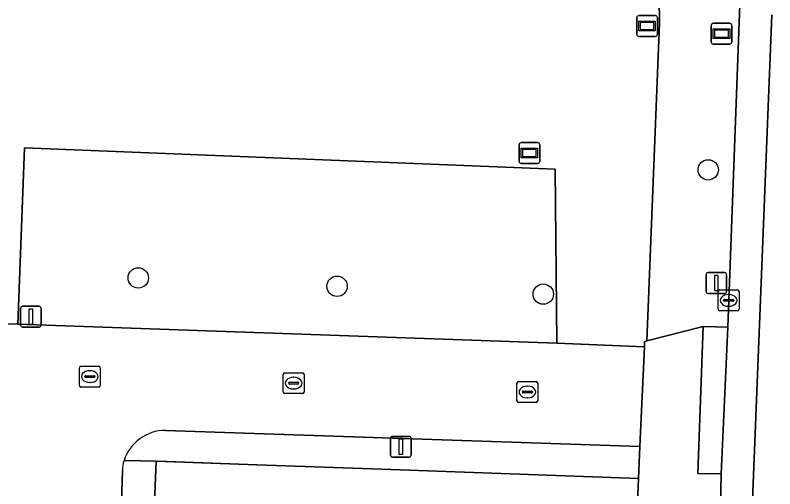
# Model space of a CAD drawing. Extents: x 161354 to 162026, y 386504 to 387460.
# Drawn here: x 161719.03 to 161755.51, y 387393.14 to 387415.87 of the extents above; entities that cross this region are included whole.
import ezdxf

# ---------------------------------------------------------------- set-up
doc = ezdxf.new("R2010")
doc.units = 0
for name, color, linetype in [('IMGEO_Boom', 7, 'Continuous'), ('IMGEO_Erf', 7, 'Continuous'), ('IMGEO_Groenvoorziening', 7, 'Continuous'), ('IMGEO_Kolk', 7, 'Continuous'), ('IMGEO_Lichtmast', 7, 'Continuous'), ('IMGEO_Muur', 7, 'Continuous'), ('IMGEO_Rijbaan_lokaal_gesloten', 7, 'Continuous'), ('IMGEO_Rijbaan_lokaal_open', 7, 'Continuous'), ('IMGEO_Verklikker', 7, 'Continuous'), ('IMGEO_Voetpad_open', 7, 'Continuous'), ('IMGEO_Wegwijzer', 7, 'Continuous')]:
    doc.layers.add(name, color=color, linetype=linetype)

msp = doc.modelspace()

# ---------------------------------------------------------------- linework, layer by layer
at = {"layer": 'IMGEO_Boom'}
for centre in [(161752.315, 387408.45), (161724.944, 387403.261), (161734.491, 387402.86), (161744.394, 387402.483)]:
    msp.add_circle(centre, 0.489, dxfattribs=at)
at = {"layer": 'IMGEO_Erf'}
msp.add_lwpolyline([(161746.092, 387321.697), (161748.96, 387393.639), (161737.09, 387394.064), (161730.634, 387394.295), (161725.808, 387394.467), (161725.68, 387391.296)], dxfattribs=at)
at = {"layer": 'IMGEO_Groenvoorziening'}
msp.add_lwpolyline([(161655.886, 387432.452), (161655.603, 387425.335), (161655.059, 387411.688), (161717.333, 387409.351), (161716.965, 387401.11), (161719.159, 387401.034), (161719.485, 387409.508), (161744.963, 387408.488), (161745.049, 387400.136), (161749.25, 387399.959), (161749.261, 387400.195), (161749.374, 387400.239), (161749.971, 387415.495), (161749.921, 387419.078)], dxfattribs=at)
msp.add_lwpolyline([(161744.963, 387408.488), (161719.485, 387409.508), (161719.159, 387401.034), (161745.049, 387400.136)], close=True, dxfattribs=at)
at = {"layer": 'IMGEO_Kolk'}
for p, q in [((161752.871, 387402.683), (161753.723, 387402.683)), ((161752.796, 387401.757), (161752.796, 387402.609)), ((161753.284, 387402.463), (161753.309, 387402.463)), ((161753.797, 387402.609), (161753.797, 387401.757)), ((161753.055, 387402.177), (161753.055, 387402.189)), ((161753.493, 387402.14), (161753.095, 387402.14)), ((161753.098, 387402.226), (161753.496, 387402.226)), ((161753.539, 387402.189), (161753.539, 387402.177)), ((161753.723, 387401.683), (161752.871, 387401.683)), ((161753.307, 387401.903), (161753.282, 387401.903)), ((161722.19, 387399.024), (161723.042, 387399.024)), ((161722.115, 387398.098), (161722.115, 387398.95)), ((161722.603, 387398.804), (161722.628, 387398.804)), ((161723.116, 387398.95), (161723.116, 387398.098)), ((161731.98, 387398.71), (161732.832, 387398.71)), ((161722.374, 387398.518), (161722.374, 387398.53)), ((161722.812, 387398.481), (161722.414, 387398.481)), ((161722.417, 387398.567), (161722.815, 387398.567)), ((161722.858, 387398.53), (161722.858, 387398.518)), ((161731.905, 387397.784), (161731.905, 387398.636)), ((161732.393, 387398.49), (161732.418, 387398.49)), ((161732.906, 387398.636), (161732.906, 387397.784)), ((161723.042, 387398.024), (161722.19, 387398.024)), ((161722.626, 387398.244), (161722.601, 387398.244)), ((161732.164, 387398.204), (161732.164, 387398.216)), ((161732.602, 387398.167), (161732.204, 387398.167)), ((161732.207, 387398.253), (161732.605, 387398.253)), ((161732.416, 387397.93), (161732.391, 387397.93)), ((161732.648, 387398.216), (161732.648, 387398.204)), ((161743.129, 387397.36), (161743.129, 387398.212)), ((161743.204, 387398.286), (161744.056, 387398.286)), ((161743.617, 387398.066), (161743.642, 387398.066)), ((161744.13, 387398.212), (161744.13, 387397.36)), ((161732.832, 387397.71), (161731.98, 387397.71)), ((161743.388, 387397.78), (161743.388, 387397.792)), ((161743.826, 387397.743), (161743.428, 387397.743)), ((161743.431, 387397.829), (161743.829, 387397.829)), ((161743.872, 387397.792), (161743.872, 387397.78)), ((161744.056, 387397.286), (161743.204, 387397.286)), ((161743.64, 387397.506), (161743.615, 387397.506))]:
    msp.add_line(p, q, dxfattribs=at)
for points in [[(161752.871, 387402.683), (161753.723, 387402.683)], [(161752.796, 387401.757), (161752.796, 387402.609)], [(161753.797, 387402.609), (161753.797, 387401.757)], [(161753.723, 387401.683), (161752.871, 387401.683)], [(161722.19, 387399.024), (161723.042, 387399.024)], [(161722.115, 387398.098), (161722.115, 387398.95)], [(161723.116, 387398.95), (161723.116, 387398.098)], [(161731.98, 387398.71), (161732.832, 387398.71)], [(161731.905, 387397.784), (161731.905, 387398.636)], [(161732.906, 387398.636), (161732.906, 387397.784)], [(161723.042, 387398.024), (161722.19, 387398.024)], [(161743.129, 387397.36), (161743.129, 387398.212)], [(161743.204, 387398.286), (161744.056, 387398.286)], [(161744.13, 387398.212), (161744.13, 387397.36)], [(161732.832, 387397.71), (161731.98, 387397.71)], [(161744.056, 387397.286), (161743.204, 387397.286)]]:
    msp.add_lwpolyline(points, dxfattribs=at)
for centre, radius, start, end in [((161752.873, 387402.607), 0.0765, 91.552, 178.448), ((161752.873, 387402.607), 0.0765, 91.552, 178.448), ((161753.721, 387402.607), 0.0765, 1.552, 88.448), ((161753.721, 387402.607), 0.0765, 1.552, 88.448), ((161753.095, 387402.186), 0.0403, 85.8775, 175.7526), ((161753.092, 387402.176), 0.0366, 178.938, 274.7102), ((161753.496, 387402.183), 0.043, 264.8664, 352.4533), ((161753.5, 387402.188), 0.0386, 1.7309, 96.639), ((161752.873, 387401.759), 0.0765, 181.552, 268.448), ((161752.873, 387401.759), 0.0765, 181.552, 268.448), ((161753.721, 387401.759), 0.0765, 271.552, 358.448), ((161753.721, 387401.759), 0.0765, 271.552, 358.448), ((161722.192, 387398.948), 0.0765, 91.552, 178.448), ((161722.192, 387398.948), 0.0765, 91.552, 178.448), ((161723.04, 387398.948), 0.0765, 1.552, 88.448), ((161723.04, 387398.948), 0.0765, 1.552, 88.448), ((161731.982, 387398.634), 0.0765, 91.552, 178.448), ((161731.982, 387398.634), 0.0765, 91.552, 178.448), ((161732.83, 387398.634), 0.0765, 1.552, 88.448), ((161732.83, 387398.634), 0.0765, 1.552, 88.448), ((161722.414, 387398.527), 0.0403, 85.8775, 175.7526), ((161722.411, 387398.517), 0.0366, 178.938, 274.7102), ((161722.815, 387398.524), 0.043, 264.8664, 352.4533), ((161722.819, 387398.529), 0.0386, 1.7309, 96.639), ((161722.192, 387398.1), 0.0765, 181.552, 268.448), ((161722.192, 387398.1), 0.0765, 181.552, 268.448), ((161723.04, 387398.1), 0.0765, 271.552, 358.448), ((161723.04, 387398.1), 0.0765, 271.552, 358.448), ((161732.204, 387398.213), 0.0403, 85.8775, 175.7526), ((161732.201, 387398.203), 0.0366, 178.938, 274.7102), ((161732.605, 387398.21), 0.043, 264.8664, 352.4533), ((161732.609, 387398.215), 0.0386, 1.7309, 96.639), ((161743.206, 387398.21), 0.0765, 91.552, 178.448), ((161743.206, 387398.21), 0.0765, 91.552, 178.448), ((161744.054, 387398.21), 0.0765, 1.552, 88.448), ((161744.054, 387398.21), 0.0765, 1.552, 88.448), ((161731.982, 387397.786), 0.0765, 181.552, 268.448), ((161731.982, 387397.786), 0.0765, 181.552, 268.448), ((161732.83, 387397.786), 0.0765, 271.552, 358.448), ((161732.83, 387397.786), 0.0765, 271.552, 358.448), ((161743.428, 387397.789), 0.0403, 85.8775, 175.7526), ((161743.425, 387397.779), 0.0366, 178.938, 274.7102), ((161743.829, 387397.786), 0.043, 264.8664, 352.4533), ((161743.833, 387397.791), 0.0386, 1.7309, 96.639), ((161743.206, 387397.362), 0.0765, 181.552, 268.448), ((161743.206, 387397.362), 0.0765, 181.552, 268.448), ((161744.054, 387397.362), 0.0765, 271.552, 358.448), ((161744.054, 387397.362), 0.0765, 271.552, 358.448)]:
    msp.add_arc(centre, radius, start, end, dxfattribs=at)
for centre, major_axis, ratio, start_param, end_param in [((161753.283, 387402.183), (-0.387, 0.002), 0.722429, 4.712389, 7.853982), ((161753.308, 387402.183), (-0.39, 0.002), 0.717154, 1.570796, 4.712389), ((161722.602, 387398.524), (-0.387, 0.002), 0.722429, 4.712389, 7.853982), ((161722.627, 387398.524), (-0.39, 0.002), 0.717154, 1.570796, 4.712389), ((161732.392, 387398.21), (-0.387, 0.002), 0.722429, 4.712389, 7.853982), ((161732.417, 387398.21), (-0.39, 0.002), 0.717154, 1.570796, 4.712389), ((161743.616, 387397.786), (-0.387, 0.002), 0.722429, 4.712389, 7.853982), ((161743.641, 387397.786), (-0.39, 0.002), 0.717154, 1.570796, 4.712389)]:
    msp.add_ellipse(centre, major_axis=major_axis, ratio=ratio, start_param=start_param, end_param=end_param, dxfattribs=at)
at = {"layer": 'IMGEO_Lichtmast'}
for p, q in [((161752.209, 387402.618), (161752.209, 387403.418)), ((161752.209, 387403.418), (161752.209, 387402.618)), ((161752.309, 387403.518), (161753.099, 387403.518)), ((161753.099, 387403.518), (161752.309, 387403.518)), ((161753.199, 387403.418), (161753.199, 387402.618)), ((161753.199, 387402.618), (161753.199, 387403.418)), ((161753.099, 387402.518), (161752.309, 387402.518)), ((161752.309, 387402.518), (161753.099, 387402.518)), ((161719.287, 387400.998), (161719.287, 387401.798)), ((161719.287, 387401.798), (161719.287, 387400.998)), ((161719.387, 387401.898), (161720.177, 387401.898)), ((161720.177, 387401.898), (161719.387, 387401.898)), ((161720.277, 387401.798), (161720.277, 387400.998)), ((161720.277, 387400.998), (161720.277, 387401.798)), ((161720.177, 387400.898), (161719.387, 387400.898)), ((161719.387, 387400.898), (161720.177, 387400.898)), ((161737.055, 387394.756), (161737.055, 387395.556)), ((161737.055, 387395.556), (161737.055, 387394.756)), ((161737.155, 387395.656), (161737.945, 387395.656)), ((161737.945, 387395.656), (161737.155, 387395.656)), ((161738.045, 387395.556), (161738.045, 387394.756)), ((161738.045, 387394.756), (161738.045, 387395.556)), ((161737.945, 387394.656), (161737.155, 387394.656)), ((161737.155, 387394.656), (161737.945, 387394.656))]:
    msp.add_line(p, q, dxfattribs=at)
for points in [[(161752.629, 387403.393), (161752.779, 387403.393), (161752.779, 387402.643), (161752.629, 387402.643), (161752.629, 387403.393)], [(161719.707, 387401.773), (161719.857, 387401.773), (161719.857, 387401.023), (161719.707, 387401.023), (161719.707, 387401.773)], [(161737.475, 387395.531), (161737.625, 387395.531), (161737.625, 387394.781), (161737.475, 387394.781), (161737.475, 387395.531)]]:
    msp.add_lwpolyline(points, dxfattribs=at)
for centre, start, end in [((161752.309, 387403.418), 90, 180), ((161752.309, 387403.418), 90, 180), ((161753.099, 387403.418), 0, 90), ((161753.099, 387403.418), 360, 90), ((161752.309, 387402.618), 180, 270), ((161752.309, 387402.618), 180, 270), ((161753.099, 387402.618), 270, 0), ((161753.099, 387402.618), 270, 0), ((161719.387, 387401.798), 90, 180), ((161719.387, 387401.798), 90, 180), ((161720.177, 387401.798), 0, 90), ((161720.177, 387401.798), 360, 90), ((161719.387, 387400.998), 180, 270), ((161719.387, 387400.998), 180, 270), ((161720.177, 387400.998), 270, 0), ((161720.177, 387400.998), 270, 0), ((161737.155, 387395.556), 90, 180), ((161737.155, 387395.556), 90, 180), ((161737.945, 387395.556), 0, 90), ((161737.945, 387395.556), 360, 90), ((161737.155, 387394.756), 180, 270), ((161737.155, 387394.756), 180, 270), ((161737.945, 387394.756), 270, 0), ((161737.945, 387394.756), 270, 0)]:
    msp.add_arc(centre, 0.1, start, end, dxfattribs=at)
at = {"layer": 'IMGEO_Muur'}
for points in [[(161730.634, 387394.295), (161725.877, 387394.465)], [(161737.09, 387394.064), (161730.634, 387394.295)]]:
    msp.add_lwpolyline(points, dxfattribs=at)
at = {"layer": 'IMGEO_Rijbaan_lokaal_gesloten'}
for points in [[(161753.463, 387420.181), (161753.782, 387417.976), (161753.833, 387416.395), (161753.252, 387400.903), (161752.942, 387393.862), (161752.866, 387390.605), (161750.133, 387321.953), (161750.092, 387321.014), (161749.856, 387314.921), (161749.789, 387313.724), (161749.067, 387295.765), (161749.043, 387295.035), (161749.007, 387294.518), (161750.468, 387294.47), (161750.721, 387299.346), (161755.377, 387415.892)], [(161755.377, 387415.892), (161750.721, 387299.346), (161750.468, 387294.47), (161755.059, 387294.244), (161759.334, 387401.873), (161760.833, 387401.83), (161760.874, 387402.878)]]:
    msp.add_lwpolyline(points, dxfattribs=at)
at = {"layer": 'IMGEO_Rijbaan_lokaal_open'}
msp.add_lwpolyline([(161726.254, 387395.942), (161749.03, 387395.163), (161749.25, 387399.959), (161745.049, 387400.136), (161719.159, 387401.034), (161716.965, 387401.11), (161714.717, 387401.188), (161714.598, 387398.399), (161714.469, 387395.388), (161714.341, 387392.376), (161714.212, 387389.365), (161714.083, 387386.354), (161717.407, 387386.212), (161720.731, 387386.069), (161723.931, 387385.932), (161724.083, 387390.891), (161724.178, 387393.997)], dxfattribs=at)
for centre, radius, start, end in [((161726.254, 387393.839), 2.103, 90.0025, 161.6518), ((161725.723, 387394.01), 1.545, 161.4767, 180.4847)]:
    msp.add_arc(centre, radius, start, end, dxfattribs=at)
at = {"layer": 'IMGEO_Verklikker'}
for p, q in [((161748.983, 387415.858), (161749.773, 387415.858)), ((161749.773, 387415.858), (161748.983, 387415.858)), ((161748.883, 387414.958), (161748.883, 387415.758)), ((161748.883, 387415.758), (161748.883, 387414.958)), ((161749.873, 387415.758), (161749.873, 387414.958)), ((161749.873, 387414.958), (161749.873, 387415.758)), ((161749.773, 387414.858), (161748.983, 387414.858)), ((161748.983, 387414.858), (161749.773, 387414.858)), ((161743.231, 387408.856), (161743.231, 387409.656)), ((161743.231, 387409.656), (161743.231, 387408.856)), ((161743.331, 387409.756), (161744.121, 387409.756)), ((161744.121, 387409.756), (161743.331, 387409.756)), ((161744.221, 387409.656), (161744.221, 387408.856)), ((161744.221, 387408.856), (161744.221, 387409.656)), ((161744.121, 387408.756), (161743.331, 387408.756)), ((161743.331, 387408.756), (161744.121, 387408.756))]:
    msp.add_line(p, q, dxfattribs=at)
for points in [[(161748.984, 387415.59), (161749.772, 387415.59), (161749.772, 387415.126), (161748.984, 387415.126), (161748.984, 387415.59)], [(161749.049, 387415.525), (161749.049, 387415.191), (161749.707, 387415.191), (161749.707, 387415.525), (161749.049, 387415.525)], [(161743.332, 387409.488), (161744.12, 387409.488), (161744.12, 387409.024), (161743.332, 387409.024), (161743.332, 387409.488)], [(161743.397, 387409.423), (161743.397, 387409.089), (161744.055, 387409.089), (161744.055, 387409.423), (161743.397, 387409.423)]]:
    msp.add_lwpolyline(points, dxfattribs=at)
for centre, start, end in [((161748.983, 387415.758), 90, 180), ((161748.983, 387415.758), 90, 180), ((161749.773, 387415.758), 0, 90), ((161749.773, 387415.758), 360, 90), ((161748.983, 387414.958), 180, 270), ((161748.983, 387414.958), 180, 270), ((161749.773, 387414.958), 270, 0), ((161749.773, 387414.958), 270, 0), ((161743.331, 387409.656), 90, 180), ((161743.331, 387409.656), 90, 180), ((161744.121, 387409.656), 0, 90), ((161744.121, 387409.656), 360, 90), ((161743.331, 387408.856), 180, 270), ((161743.331, 387408.856), 180, 270), ((161744.121, 387408.856), 270, 0), ((161744.121, 387408.856), 270, 0)]:
    msp.add_arc(centre, 0.1, start, end, dxfattribs=at)
at = {"layer": 'IMGEO_Voetpad_open'}
for points in [[(161749.686, 387421.622), (161749.749, 387421.214), (161749.921, 387419.078), (161749.971, 387415.495), (161749.374, 387400.239), (161752.069, 387400.937), (161753.252, 387400.903), (161753.833, 387416.395)], [(161752.866, 387390.605), (161752.942, 387393.862), (161751.82, 387393.874), (161752.069, 387400.937), (161749.374, 387400.239), (161749.261, 387400.195), (161749.25, 387399.959), (161749.03, 387395.163), (161748.96, 387393.639), (161746.092, 387321.697), (161748.919, 387321.107), (161750.092, 387321.014), (161750.133, 387321.953)], [(161749.03, 387395.163), (161726.254, 387395.942)], [(161724.258, 387394.501), (161725.808, 387394.467), (161730.634, 387394.295), (161737.09, 387394.064), (161748.96, 387393.639), (161749.03, 387395.163)], [(161724.178, 387393.997), (161724.083, 387390.891), (161725.663, 387390.867), (161725.68, 387391.296), (161725.808, 387394.467)], [(161725.808, 387394.467), (161724.258, 387394.501)]]:
    msp.add_lwpolyline(points, dxfattribs=at)
msp.add_lwpolyline([(161752.942, 387393.862), (161753.252, 387400.903), (161752.069, 387400.937), (161751.82, 387393.874)], close=True, dxfattribs=at)
for centre, radius, start, end in [((161726.254, 387393.839), 2.103, 90.0025, 161.6518), ((161725.723, 387394.01), 1.545, 161.4767, 180.4847)]:
    msp.add_arc(centre, radius, start, end, dxfattribs=at)
at = {"layer": 'IMGEO_Wegwijzer'}
for p, q in [((161752.558, 387415.487), (161753.348, 387415.487)), ((161753.348, 387415.487), (161752.558, 387415.487)), ((161752.458, 387414.587), (161752.458, 387415.387)), ((161752.458, 387415.387), (161752.458, 387414.587)), ((161753.448, 387415.387), (161753.448, 387414.587)), ((161753.448, 387414.587), (161753.448, 387415.387)), ((161753.348, 387414.487), (161752.558, 387414.487)), ((161752.558, 387414.487), (161753.348, 387414.487))]:
    msp.add_line(p, q, dxfattribs=at)
for points in [[(161752.559, 387415.219), (161753.347, 387415.219), (161753.347, 387414.755), (161752.559, 387414.755), (161752.559, 387415.219)], [(161752.624, 387415.154), (161752.624, 387414.82), (161753.282, 387414.82), (161753.282, 387415.154), (161752.624, 387415.154)]]:
    msp.add_lwpolyline(points, dxfattribs=at)
for centre, start, end in [((161752.558, 387415.387), 90, 180), ((161752.558, 387415.387), 90, 180), ((161753.348, 387415.387), 0, 90), ((161753.348, 387415.387), 360, 90), ((161752.558, 387414.587), 180, 270), ((161752.558, 387414.587), 180, 270), ((161753.348, 387414.587), 270, 0), ((161753.348, 387414.587), 270, 0)]:
    msp.add_arc(centre, 0.1, start, end, dxfattribs=at)

doc.saveas('drawing.dxf')
